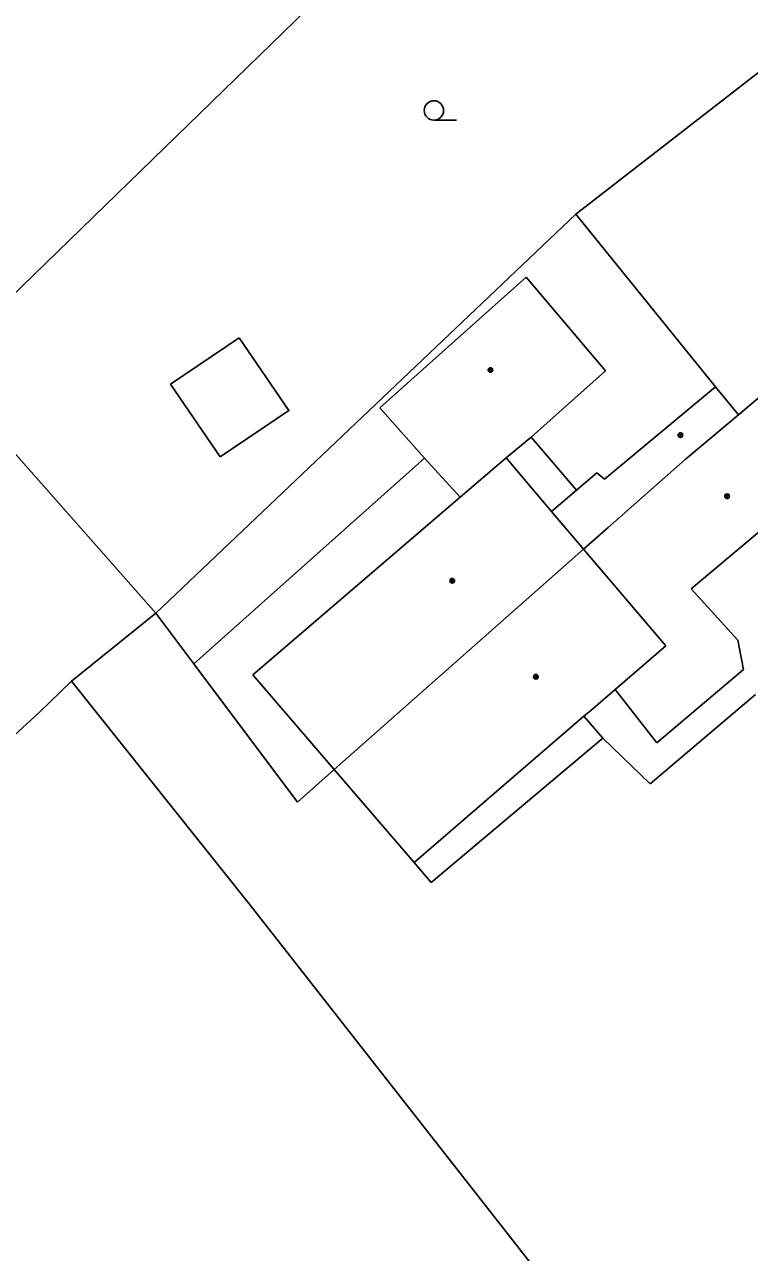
# Model space of a CAD drawing. Extents: x -595546 to -593986, y -1160845 to -1159202.
# Drawn here: x -595079.69 to -595051.61, y -1160655.11 to -1160607.56 of the extents above; entities that cross this region are included whole.
import ezdxf

# ---------------------------------------------------------------- set-up
doc = ezdxf.new("R2010")
doc.units = 0
for name, color, linetype in [('DOP - rozhrani ploch obecne', 7, 'Continuous'), ('Level 36', 7, 'Continuous'), ('Level 39', 7, 'Continuous'), ('TM - budovy zdene_ betonove - VP', 7, 'Continuous'), ('TM - letecke snimky - pomocna linie', 7, 'Continuous'), ('TM - plot drateny_ kovovy - VP', 7, 'Continuous'), ('TM - rozhrani mezi zpev. plochami mezi sebou - VP', 7, 'Continuous'), ('TM - rozhrani ploch obecne - VP', 7, 'Continuous')]:
    doc.layers.add(name, color=color, linetype=linetype)

msp = doc.modelspace()

# ---------------------------------------------------------------- linework, layer by layer
at = {"layer": 'DOP - rozhrani ploch obecne'}
for points in [[(-595066.92, -1160605.19), (-595083.03, -1160620.83)], [(-595083.03, -1160620.83), (-595074.6, -1160630.36)], [(-595079.14, -1160634.21), (-595077.87, -1160632.99)], [(-595080.24, -1160635.22), (-595079.14, -1160634.21)]]:
    msp.add_lwpolyline(points, dxfattribs=at)
at = {"layer": 'Level 36'}
msp.add_line((-595063.83, -1160611.265), (-595062.955, -1160611.265), dxfattribs=at)
msp.add_circle((-595063.83, -1160610.89), 0.375, dxfattribs=at)
at = {"layer": 'Level 39'}
for centre, radius in [((-595061.64, -1160620.94), 0.09), ((-595061.64, -1160620.94), 0.0398), ((-595054.28, -1160623.46), 0.09), ((-595054.28, -1160623.46), 0.0398), ((-595052.47, -1160625.83), 0.09), ((-595052.47, -1160625.83), 0.0398), ((-595063.12, -1160629.1), 0.09), ((-595063.12, -1160629.1), 0.0398), ((-595059.88, -1160632.82), 0.09), ((-595059.88, -1160632.82), 0.0398)]:
    msp.add_circle(centre, radius, dxfattribs=at)
at = {"layer": 'TM - budovy zdene_ betonove - VP'}
for points in [[(-595060.25, -1160617.35), (-595065.92, -1160622.41)], [(-595057.18, -1160620.97), (-595060.25, -1160617.35)], [(-595060.06, -1160623.54), (-595057.18, -1160620.97)], [(-595049.51, -1160620.55), (-595052.03, -1160622.68)], [(-595052.92, -1160621.59), (-595057.22, -1160625.17)], [(-595065.92, -1160622.41), (-595064.19, -1160624.35)], [(-595052.03, -1160622.68), (-595054.09, -1160624.41)], [(-595061.03, -1160624.34), (-595060.06, -1160623.54)], [(-595062.81, -1160625.87), (-595061.03, -1160624.34)], [(-595061.03, -1160624.34), (-595059.27, -1160626.42)], [(-595064.19, -1160624.35), (-595062.81, -1160625.87)], [(-595054.09, -1160624.41), (-595057.08, -1160627.04)], [(-595057.52, -1160624.92), (-595058.3, -1160625.59)], [(-595057.22, -1160625.17), (-595057.52, -1160624.92)], [(-595058.3, -1160625.59), (-595059.27, -1160626.42)], [(-595070.84, -1160632.75), (-595062.81, -1160625.87)], [(-595053.86, -1160629.42), (-595049.53, -1160625.78)], [(-595059.27, -1160626.42), (-595058.03, -1160627.88)], [(-595057.08, -1160627.04), (-595058.03, -1160627.88)], [(-595058.03, -1160627.88), (-595067.69, -1160636.41)], [(-595058.03, -1160627.88), (-595054.84, -1160631.62)], [(-595053.86, -1160629.42), (-595052.05, -1160631.4)], [(-595052.05, -1160631.4), (-595051.84, -1160632.54)], [(-595054.84, -1160631.62), (-595056.81, -1160633.31)], [(-595067.69, -1160636.41), (-595070.84, -1160632.75)], [(-595051.84, -1160632.54), (-595055.19, -1160635.38)], [(-595056.81, -1160633.31), (-595057.75, -1160634.12), (-595058.02, -1160634.35)], [(-595055.19, -1160635.38), (-595056.81, -1160633.31)], [(-595058.02, -1160634.35), (-595064.6, -1160640.01)], [(-595064.6, -1160640.01), (-595067.69, -1160636.41)]]:
    msp.add_lwpolyline(points, dxfattribs=at)
at = {"layer": 'TM - letecke snimky - pomocna linie'}
for points in [[(-595071.38, -1160619.7), (-595074.04, -1160621.49), (-595072.11, -1160624.3)], [(-595071.38, -1160619.7), (-595069.45, -1160622.51), (-595072.11, -1160624.3)], [(-595052.92, -1160621.59), (-595052.03, -1160622.68)]]:
    msp.add_lwpolyline(points, dxfattribs=at)
at = {"layer": 'TM - plot drateny_ kovovy - VP'}
for points in [[(-595070.99, -1160641.61), (-595077.87, -1160632.99)], [(-595048.01, -1160670.93), (-595070.99, -1160641.61)]]:
    msp.add_lwpolyline(points, dxfattribs=at)
at = {"layer": 'TM - rozhrani mezi zpev. plochami mezi sebou - VP'}
msp.add_lwpolyline([(-595058.02, -1160634.35), (-595057.28, -1160635.2)], dxfattribs=at)
at = {"layer": 'TM - rozhrani ploch obecne - VP'}
for points in [[(-595058.33, -1160614.91), (-595050.21, -1160608.61)], [(-595074.6, -1160630.36), (-595058.33, -1160614.91)], [(-595058.33, -1160614.91), (-595052.92, -1160621.59)], [(-595060.06, -1160623.54), (-595058.3, -1160625.59)], [(-595064.19, -1160624.35), (-595073.13, -1160632.32)], [(-595077.87, -1160632.99), (-595074.6, -1160630.36)], [(-595074.6, -1160630.36), (-595073.13, -1160632.32)], [(-595073.13, -1160632.32), (-595069.12, -1160637.67)], [(-595051.37, -1160633.51), (-595055.45, -1160636.96)], [(-595057.28, -1160635.2), (-595063.93, -1160640.78)], [(-595055.45, -1160636.96), (-595057.28, -1160635.2)], [(-595067.69, -1160636.41), (-595069.12, -1160637.67)], [(-595063.93, -1160640.78), (-595064.6, -1160640.01)]]:
    msp.add_lwpolyline(points, dxfattribs=at)

doc.saveas('drawing.dxf')
